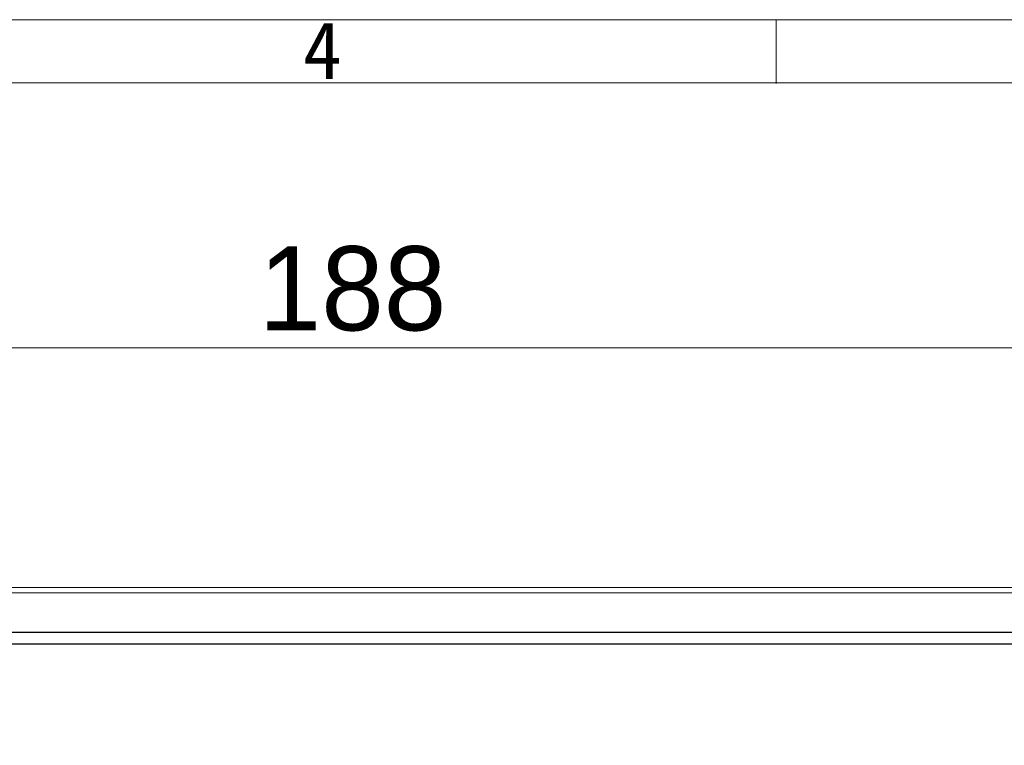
# Model space of a CAD drawing. Header units: millimetres. Extents: x 990 to 1809, y 0 to 562.
# Tile 282 of 550: x 1250 to 1338, y 497 to 562. Entities that reach past the tile are written whole.
import ezdxf

# ---------------------------------------------------------------- set-up
doc = ezdxf.new("R2010")
doc.units = ezdxf.units.MM
doc.layers.get('Defpoints').update_dxf_attribs({"lineweight": 18})
doc.layers.add('1', color=7, linetype='Continuous', true_color=0xffffff)
doc.layers.add('7标注层', color=4, linetype='Continuous', lineweight=18)
doc.styles.add('1111', font='txt', dxfattribs={"height": 2})
doc.styles.add('3.0', font='txt', dxfattribs={"height": 7.5})
doc.dimstyles.new('ISO-3.0', dxfattribs={"dimtxt": 7.5, "dimasz": 7.5, "dimexe": 4.5, "dimexo": 1.5, "dimgap": 1.5, "dimtad": 1, "dimdsep": 46, "dimtxsty": '3.0', "dimcen": 7.5, "dimclrd": 256, "dimclre": 256, "dimclrt": 256, "dimadec": 1, "dimazin": 0, "dimtp": 2e-09, "dimtm": 1.1e-09, "dimtfac": 1, "dimtmove": 0, "dimatfit": 3, "dimfxl": 1, "dimtolj": 1, "dimlwd": -1, "dimlwe": -1, "dimarcsym": 0})

# ---------------------------------------------------------------- blocks, each defined once
blk = doc.blocks.new('21022701')
at = {"color": 4}
for p, q in [((0, 187.194), (273, 187.194)), ((109.2, 185.3), (109.2, 187.174)), ((1.874, 185.32), (271.126, 185.32))]:
    blk.add_line(p, q, dxfattribs=at)
at = {"color": 4, "insert": (94.747, 187.135), "char_height": 1.7, "width": 1.83173, "attachment_point": 1, "style": '1111'}
blk.add_mtext('\\pi0.38812;{\\fSimSun|b1|i0|c134|p2;4}', dxfattribs=at)
blk = doc.blocks.new('*D57')
at = {"layer": '7标注层', "transparency": 16777216}
for p, q in [((1185.42, 498.431), (1185.42, 536.847)), ((1373.42, 498.431), (1373.42, 536.847)), ((1192.92, 532.347), (1365.92, 532.347))]:
    blk.add_line(p, q, dxfattribs=at)
for points in [[(1192.92, 533.597), (1192.92, 531.097), (1185.42, 532.347)], [(1365.92, 533.597), (1365.92, 531.097), (1373.42, 532.347)]]:
    blk.add_solid(points, dxfattribs=at)
at = {"layer": 'Defpoints', "color": 0, "transparency": 16777216}
for p in [(1373.42, 532.347), (1185.42, 496.931), (1373.42, 496.931)]:
    blk.add_point(p, dxfattribs=at)
at = {"layer": '7标注层', "transparency": 16777216, "insert": (1279.42, 537.597), "char_height": 7.5, "attachment_point": 5, "style": '3.0'}
blk.add_mtext('\\A1;188', dxfattribs=at)

msp = doc.modelspace()

# ---------------------------------------------------------------- linework, layer by layer
at = {"layer": '1', "color": 7, "linetype": 'Continuous', "lineweight": 18}
for p, q in [((1220.533, 510.989), (1347.308, 510.989)), ((1347.308, 510.521), (1220.533, 510.521)), ((1202.421, 506.989), (1365.421, 506.989)), ((1213.019, 507.017), (1354.822, 507.017)), ((1183.42, 505.98), (1384.42, 505.98)), ((1183.42, 505.928), (1384.42, 505.928))]:
    msp.add_line(p, q, dxfattribs=at)

# ---------------------------------------------------------------- block references
at = {"layer": '7标注层', "xscale": 3, "yscale": 3, "zscale": 3}
msp.add_blockref('21022701', (989.591, 0), dxfattribs=at)

# ---------------------------------------------------------------- dimensions: what is measured, and where the dimension line sits
at = {"layer": '7标注层'}
dim = msp.add_linear_dim(base=(1373.42, 532.347), p1=(1185.42, 496.931), p2=(1373.42, 496.931), dimstyle='ISO-3.0', dxfattribs=at)
dim.commit()
dim.dimension.update_dxf_attribs({"geometry": '*D57', "text_midpoint": (1279.42, 537.597)})

doc.saveas('drawing.dxf')
